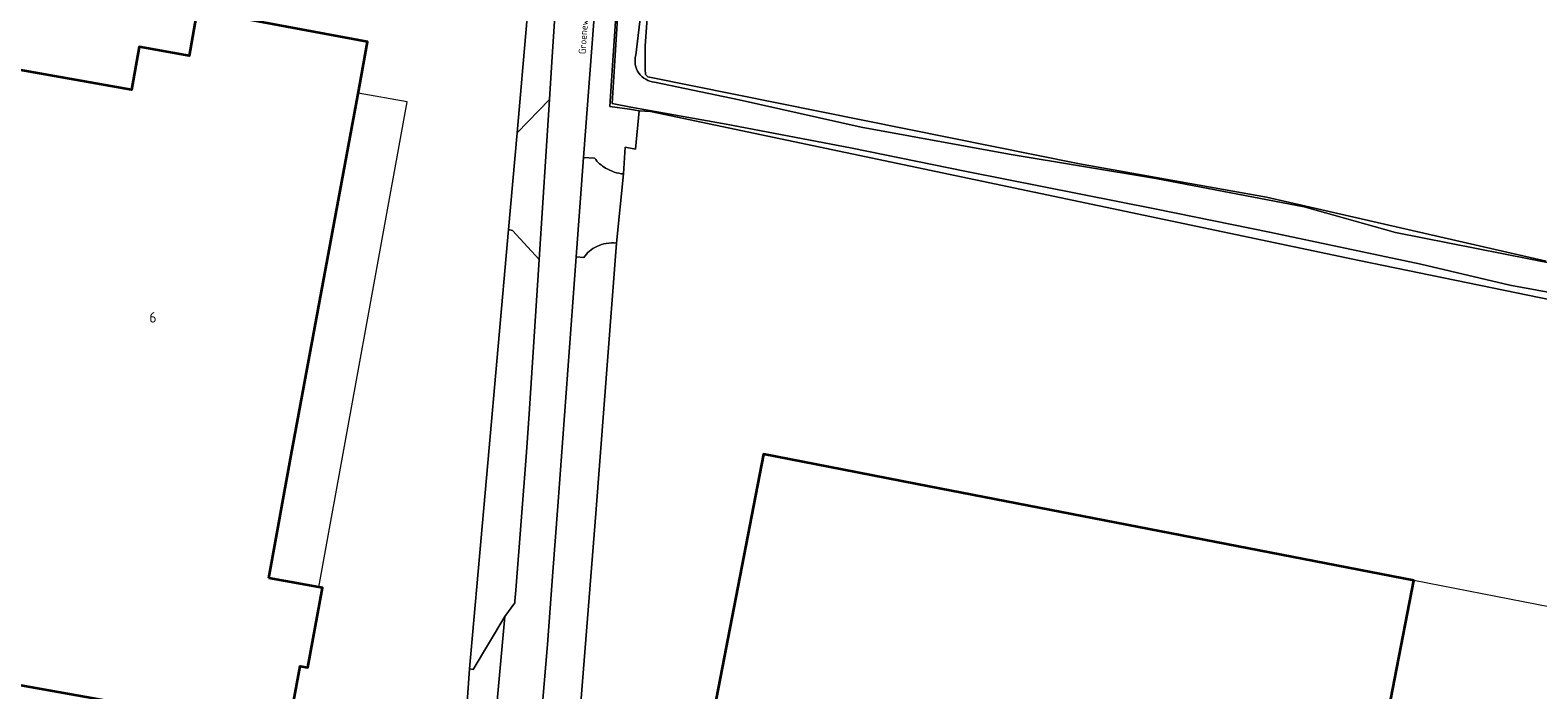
# Model space of a CAD drawing. Header units: metres. Extents: x 149984 to 156489, y 469398 to 478068.
# Tile 816 of 854: x 155388 to 155583, y 473280 to 473365. Entities that reach past the tile are written whole.
import ezdxf
from ezdxf.enums import TextEntityAlignment as Align

# ---------------------------------------------------------------- set-up
doc = ezdxf.new("R2010")
doc.units = ezdxf.units.M
doc.header["$LTSCALE"] = 0.75
for name, color, linetype, lineweight in [('B-WE-GR-BEPLANTING_CULTUUR_BOSPLANTSOEN-GV', 252, 'Continuous', 18), ('B-WE-OG-BEBOUWING-GV', 6, 'Continuous', 35), ('B-WE-OG-BEBOUWING-T18', 1, 'Continuous', 18), ('B-WE-OG-BEBOUWING_LUIFEL-GV', 6, 'Continuous', 18), ('B-WE-OG-TERREIN_ERF-GV', 252, 'Continuous', 18), ('B-WE-OG-TERREIN_OEVER-GV', 252, 'Continuous', 18), ('B-WE-OG-TOPOGRAFIE-T18', 7, 'Continuous', 18), ('B-WE-OG-WATER_SLOOT-GV', 252, 'Continuous', 18), ('B-WE-OG-WEG-GV', 252, 'Continuous', 18), ('B-WE-VH-GESLOTENVERHARDING_ASFALT-GV', 252, 'Continuous', 18), ('B-WE-VH-HALFVERHARDING_GRASBETONSTEEN-GV', 252, 'Continuous', 18), ('B-WE-VH-OPENVERHARDING_BETONSTRAATSTEEN-GV', 252, 'Continuous', 18)]:
    doc.layers.add(name, color=color, linetype=linetype, lineweight=lineweight)
doc.styles.add('NLCS-ISO-M500-T18', font='NLCS-ISO.ttf', dxfattribs={"height": 0.9})
doc.styles.add('NLCS-ISO-M750-T18', font='NLCS-ISO.ttf', dxfattribs={"height": 1.35})

msp = doc.modelspace()

# ---------------------------------------------------------------- linework, layer by layer
at = {"layer": 'B-WE-GR-BEPLANTING_CULTUUR_BOSPLANTSOEN-GV', "flags": 128}
msp.add_lwpolyline([(155472.506, 473431.945), (155467.5, 473363.04), (155467.51, 473359.82), (155467.53, 473359.52), (155467.57, 473359.32), (155467.85, 473359.02), (155523.56, 473347.82), (155547.665, 473343.508), (155583.74, 473335.25)], dxfattribs=at)
at = {"layer": 'B-WE-OG-BEBOUWING-GV', "flags": 128}
for points in [[(155418.936, 473294.36), (155421.852, 473310.229), (155430.658, 473357.778), (155431.694, 473363.556), (155409.714, 473367.609), (155408.659, 473361.724), (155402.224, 473362.878), (155401.231, 473357.345), (155386.715, 473359.949), (155385.907, 473355.446), (155385.089, 473355.592), (155384.894, 473354.507), (155384.124, 473354.645), (155382.823, 473347.397), (155363.286, 473350.902), (155358.079, 473321.879), (155347.941, 473323.697), (155341.652, 473288.635), (155421.408, 473274.383), (155422.997, 473283.005), (155423.98, 473282.825), (155425.872, 473293.095)], [(155476.14, 473276.11), (155560.045, 473259.836), (155561.778, 473268.768), (155566.685, 473294.067), (155502.596, 473306.498), (155492.931, 473308.373), (155482.78, 473310.342)]]:
    msp.add_lwpolyline(points, close=True, dxfattribs=at)
at = {"layer": 'B-WE-OG-BEBOUWING_LUIFEL-GV', "flags": 128}
for points in [[(155430.501, 473356.929), (155428.457, 473345.891), (155424.054, 473322.116), (155421.852, 473310.229), (155418.936, 473294.36), (155425.389, 473293.183), (155436.806, 473355.779)], [(155566.685, 473294.067), (155560.045, 473259.836), (155584.635, 473255.059), (155591.349, 473289.219)]]:
    msp.add_lwpolyline(points, close=True, dxfattribs=at)
at = {"layer": 'B-WE-OG-TERREIN_ERF-GV', "flags": 128}
for points in [[(155430.658, 473357.778), (155421.852, 473310.229), (155418.936, 473294.36), (155425.872, 473293.095), (155423.98, 473282.825), (155422.997, 473283.005), (155421.408, 473274.383), (155341.652, 473288.635), (155347.941, 473323.697), (155358.079, 473321.879), (155363.286, 473350.902), (155382.823, 473347.397), (155384.124, 473354.645), (155384.894, 473354.507), (155385.089, 473355.592), (155385.907, 473355.446), (155386.715, 473359.949), (155401.231, 473357.345), (155402.224, 473362.878), (155408.659, 473361.724), (155409.714, 473367.609), (155431.694, 473363.556)], [(155492.931, 473308.373), (155502.596, 473306.498), (155566.685, 473294.067), (155561.778, 473268.768), (155560.045, 473259.836), (155476.14, 473276.11), (155482.78, 473310.342)]]:
    msp.add_lwpolyline(points, close=True, dxfattribs=at)
for points in [[(155443.332, 473265.35), (155443.673, 473269.2), (155443.878, 473269.122), (155444.865, 473282.658), (155445.976, 473295.211), (155447.217, 473309.223), (155449.881, 473339.317), (155450.988, 473351.814), (155452.257, 473366.147)], [(155615.674, 473323.814), (155559.638, 473335.351), (155468.203, 473354.549), (155466.713, 473354.642), (155466.278, 473349.715), (155464.945, 473349.973), (155464.728, 473346.492), (155463.798, 473337.585), (155461.142, 473302.677), (155458.545, 473270.18)]]:
    msp.add_lwpolyline(points, dxfattribs=at)
at = {"layer": 'B-WE-OG-TERREIN_OEVER-GV', "flags": 128}
for points in [[(155468.1, 473431.65), (155463.31, 473360.47), (155462.93, 473355.194), (155465.504, 473354.862), (155466.713, 473354.642), (155468.203, 473354.549), (155559.638, 473335.351), (155615.674, 473323.814)], [(155589.172, 473330.32), (155579.069, 473332.13), (155567.573, 473334.876), (155548.032, 473338.981), (155533.468, 473341.959), (155508.965, 473346.803), (155494.009, 473349.863), (155477.942, 473352.929), (155465.638, 473355.109), (155463.238, 473355.57), (155464.362, 473373.519), (155466.853, 473411.41), (155468.373, 473431.745), (155471.994, 473431.499), (155470.194, 473404.701), (155469.015, 473390.376), (155468.298, 473378.522), (155466.3, 473361.827)], [(155583.74, 473335.25), (155547.665, 473343.508), (155523.56, 473347.82), (155467.85, 473359.02), (155467.57, 473359.32), (155467.53, 473359.52), (155467.51, 473359.82), (155467.5, 473363.04), (155472.506, 473431.945)], [(155468.719, 473358.348), (155479.642, 473356.038), (155495.385, 473352.548), (155514.458, 473349.042), (155533.384, 473345.889), (155552.54, 473342.244), (155564.295, 473338.93), (155592.177, 473333.449), (155601.392, 473331.365), (155612.922, 473329.23), (155624.964, 473326.576), (155632.933, 473325.174), (155646.504, 473322.032), (155661.704, 473318.854), (155676.599, 473315.777), (155691.459, 473313.067), (155711.36, 473308.939), (155720.283, 473307.36), (155735.319, 473304.444), (155747.695, 473301.805), (155790.066, 473292.13), (155798.643, 473290.28), (155803.412, 473289.616)]]:
    msp.add_lwpolyline(points, dxfattribs=at)
at = {"layer": 'B-WE-OG-TERREIN_OEVER-GV'}
msp.add_lwpolyline([(155466.3, 473361.827, 0.4719552), (155468.719, 473358.348)], format="xyb", dxfattribs=at)
at = {"layer": 'B-WE-OG-WATER_SLOOT-GV', "flags": 128}
for points in [[(155466.3, 473361.827), (155468.298, 473378.522), (155469.015, 473390.376), (155470.194, 473404.701), (155471.994, 473431.499), (155468.373, 473431.745), (155466.853, 473411.41), (155464.362, 473373.519), (155463.238, 473355.57), (155465.638, 473355.109), (155477.942, 473352.929), (155494.009, 473349.863), (155508.965, 473346.803), (155533.468, 473341.959), (155548.032, 473338.981), (155567.573, 473334.876), (155579.069, 473332.13), (155589.172, 473330.32)], [(155803.412, 473289.616), (155798.643, 473290.28), (155790.066, 473292.13), (155747.695, 473301.805), (155735.319, 473304.444), (155720.283, 473307.36), (155711.36, 473308.939), (155691.459, 473313.067), (155676.599, 473315.777), (155661.704, 473318.854), (155646.504, 473322.032), (155632.933, 473325.174), (155624.964, 473326.576), (155612.922, 473329.23), (155601.392, 473331.365), (155592.177, 473333.449), (155564.295, 473338.93), (155552.54, 473342.244), (155533.384, 473345.889), (155514.458, 473349.042), (155495.385, 473352.548), (155479.642, 473356.038), (155468.719, 473358.348)]]:
    msp.add_lwpolyline(points, dxfattribs=at)
at = {"layer": 'B-WE-OG-WATER_SLOOT-GV'}
msp.add_lwpolyline([(155468.719, 473358.348, -0.4719552), (155466.3, 473361.827)], format="xyb", dxfattribs=at)
at = {"layer": 'B-WE-OG-WEG-GV', "flags": 128}
for points in [[(155477.962, 473441.186), (155471.34, 473439.29), (155469.74, 473438.96), (155469.24, 473438.69), (155468.02, 473437.86), (155467.68, 473437.55), (155467.44, 473437.28), (155465.8, 473433.6), (155465.74, 473433.38), (155465.66, 473432.76), (155465.5, 473432.1), (155465.26, 473431.36), (155465.2, 473430.96), (155465.17, 473430.56), (155465.12, 473430.26), (155460.87, 473366.18), (155459.568, 473348.639), (155460.984, 473348.534)], [(155464.728, 473346.492), (155464.945, 473349.973), (155466.278, 473349.715), (155466.713, 473354.642), (155465.504, 473354.862), (155462.93, 473355.194), (155463.31, 473360.47), (155468.1, 473431.65)], [(155459.588, 473335.723), (155458.615, 473335.795), (155456.23, 473303.65), (155455.599, 473295.182), (155454.894, 473285.773), (155454.092, 473276.146), (155453.573, 473270.578), (155457.58, 473270.287), (155458.545, 473270.18), (155461.142, 473302.677), (155463.798, 473337.585)]]:
    msp.add_lwpolyline(points, dxfattribs=at)
msp.add_lwpolyline([(155452.623, 473370.284), (155452.257, 473366.147), (155450.988, 473351.814), (155455.147, 473356.1), (155455.458, 473360.973), (155455.849, 473366.86), (155456.44, 473375.773), (155456.44, 473376.28), (155456.38, 473376.88), (155456.33, 473377.76), (155456.33, 473378.06), (155456.29, 473378.34), (155456.27, 473379.02), (155455.574, 473379.75), (155454.59, 473380.213), (155453.204, 473380.533), (155451.862, 473380.653), (155451.8, 473378.01), (155451.66, 473376.21), (155451.36, 473374.011), (155452.897, 473373.684)], close=True, dxfattribs=at)
at = {"layer": 'B-WE-OG-WEG-GV'}
for points in [[(155460.984, 473348.534, 0.094533), (155462.402, 473347.244)], [(155462.402, 473347.244, 0.1065983), (155464.728, 473346.492)], [(155461.254, 473337.151, 0.1344538), (155459.588, 473335.723)], [(155463.798, 473337.585, 0.1375976), (155461.254, 473337.151)]]:
    msp.add_lwpolyline(points, format="xyb", dxfattribs=at)
at = {"layer": 'B-WE-VH-GESLOTENVERHARDING_ASFALT-GV', "flags": 128}
for points in [[(155455.849, 473366.86), (155455.458, 473360.973), (155455.147, 473356.1), (155453.83, 473335.449), (155452.56, 473315.53), (155452.179, 473310.587), (155450.809, 473292.797), (155450.693, 473291.366), (155450.679, 473291.19), (155449.417, 473289.398), (155447.114, 473264.323)], [(155454.092, 473276.146), (155454.894, 473285.773), (155455.599, 473295.182), (155456.23, 473303.65), (155458.615, 473335.795), (155459.568, 473348.639), (155460.87, 473366.18)]]:
    msp.add_lwpolyline(points, dxfattribs=at)
at = {"layer": 'B-WE-VH-HALFVERHARDING_GRASBETONSTEEN-GV', "flags": 128}
msp.add_lwpolyline([(155452.179, 473310.587), (155452.56, 473315.53), (155453.83, 473335.449), (155450.408, 473339.199), (155449.881, 473339.317), (155447.217, 473309.223), (155445.976, 473295.211), (155444.865, 473282.658), (155445.334, 473282.586), (155449.417, 473289.398), (155450.679, 473291.19), (155450.693, 473291.366), (155450.809, 473292.797)], close=True, dxfattribs=at)
at = {"layer": 'B-WE-VH-OPENVERHARDING_BETONSTRAATSTEEN-GV', "flags": 128}
for points in [[(155450.988, 473351.814), (155449.881, 473339.317), (155450.408, 473339.199), (155453.83, 473335.449), (155455.147, 473356.1)], [(155444.865, 473282.658), (155443.878, 473269.122), (155446.584, 473264.717), (155446.799, 473264.367), (155447.114, 473264.323), (155449.417, 473289.398), (155445.334, 473282.586)]]:
    msp.add_lwpolyline(points, close=True, dxfattribs=at)
for points in [[(155460.984, 473348.534), (155459.568, 473348.639), (155458.615, 473335.795), (155459.588, 473335.723)], [(155463.798, 473337.585), (155464.728, 473346.492)]]:
    msp.add_lwpolyline(points, dxfattribs=at)
at = {"layer": 'B-WE-VH-OPENVERHARDING_BETONSTRAATSTEEN-GV'}
for points in [[(155462.402, 473347.244, -0.094533), (155460.984, 473348.534)], [(155464.728, 473346.492, -0.1065983), (155462.402, 473347.244)], [(155459.588, 473335.723, -0.1344538), (155461.254, 473337.151)], [(155461.254, 473337.151, -0.1375976), (155463.798, 473337.585)]]:
    msp.add_lwpolyline(points, format="xyb", dxfattribs=at)

# ---------------------------------------------------------------- texts
at = {"layer": 'B-WE-OG-BEBOUWING-T18', "style": 'NLCS-ISO-M750-T18'}
msp.add_text('6', height=1.35, dxfattribs=at).set_placement((155404, 473328), align=Align.MIDDLE)
at = {"layer": 'B-WE-OG-TOPOGRAFIE-T18', "style": 'NLCS-ISO-M500-T18'}
msp.add_text('Groeneweg', height=0.9, rotation=85.7, dxfattribs=at).set_placement((155459.713, 473364.817), align=Align.MIDDLE)

doc.saveas('drawing.dxf')
